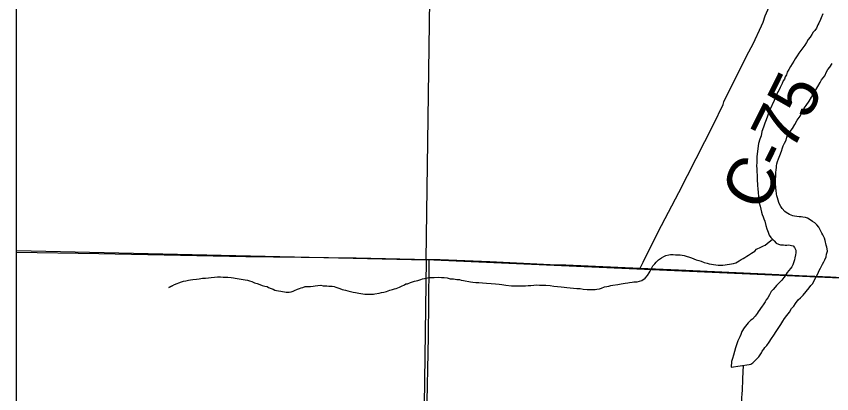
# Model space of a CAD drawing. Extents: x 0 to 68, y 0 to 52.9.
# Drawn here: x 42.258 to 43.278, y 32.005 to 32.478 of the extents above; entities that cross this region are included whole.
import ezdxf

# ---------------------------------------------------------------- set-up
doc = ezdxf.new("R2010")
doc.units = 0
for name, color, linetype in [('Default', 7, 'Continuous'), ('GM_X_County_Road', 7, 'Continuous'), ('GM_X_County_Road_Text', 7, 'Continuous'), ('GM_X_Minor_River', 7, 'Continuous'), ('GM_X_Township_Road', 7, 'Continuous')]:
    doc.layers.add(name, color=color, linetype=linetype)

msp = doc.modelspace()

# ---------------------------------------------------------------- linework, layer by layer
at = {"layer": 'Default'}
msp.add_line((42.2581, 31.1431), (42.2581, 38.5351), dxfattribs=at)
msp.add_lwpolyline([(42.7855, 33.2374), (43.8558, 33.1813), (43.8439, 32.1529), (43.8431, 32.1253), (42.7704, 32.1726)], close=True, dxfattribs=at)
msp.add_lwpolyline([(42.2581, 32.1845), (42.7704, 32.1726), (42.7565, 31.1431)], dxfattribs=at)
at = {"layer": 'GM_X_County_Road'}
for points in [[(43.0381, 32.1623), (43.0418, 32.1698), (43.0608, 32.2079), (43.0865, 32.2572), (43.1297, 32.342), (43.1418, 32.3672), (43.1427, 32.3704), (43.1716, 32.4284), (43.1794, 32.4431), (43.1898, 32.4655), (43.1919, 32.4702), (43.1943, 32.4781), (43.2101, 32.5133), (43.2149, 32.5225), (43.2218, 32.5368), (43.2429, 32.577), (43.2476, 32.5848), (43.2799, 32.6328), (43.3065, 32.6735), (43.3098, 32.6781)], [(42.2581, 32.1825), (42.3612, 32.1806), (42.545, 32.1771), (42.6829, 32.1754), (42.7744, 32.1733)], [(42.7744, 32.1733), (42.7879, 32.173), (42.8502, 32.1706), (42.9255, 32.1671), (42.9452, 32.1665), (43.0381, 32.1623)], [(43.0381, 32.1623), (43.0862, 32.1602), (43.1583, 32.1568), (43.1944, 32.1552), (43.237, 32.1531), (43.2764, 32.1514), (43.3115, 32.1493)]]:
    msp.add_lwpolyline(points, dxfattribs=at)
at = {"layer": 'GM_X_Minor_River'}
for points in [[(43.2667, 32.4807), (43.2647, 32.4755), (43.2639, 32.4735), (43.2614, 32.4691), (43.2602, 32.4667), (43.2594, 32.4647), (43.2585, 32.4627), (43.2565, 32.4599), (43.2545, 32.4575), (43.2528, 32.4547), (43.2508, 32.4515), (43.2483, 32.4484), (43.2463, 32.4448), (43.2442, 32.4416), (43.2414, 32.438), (43.239, 32.4348), (43.2365, 32.4312), (43.2345, 32.428), (43.232, 32.4244), (43.2304, 32.4212), (43.2283, 32.418), (43.2263, 32.4148), (43.2243, 32.4108), (43.2222, 32.4076), (43.221, 32.4044), (43.2193, 32.4016), (43.2185, 32.3988), (43.2169, 32.3968), (43.2156, 32.3936), (43.2144, 32.3908), (43.2132, 32.3884), (43.2115, 32.3848), (43.2103, 32.3829)], [(43.2077, 32.282), (43.2081, 32.2856), (43.2086, 32.2884), (43.2086, 32.2904), (43.209, 32.2928), (43.2099, 32.2957), (43.2111, 32.2993), (43.2127, 32.3033), (43.2148, 32.3089), (43.216, 32.3129), (43.2169, 32.3153), (43.2185, 32.3189), (43.2206, 32.3225), (43.2218, 32.3261), (43.2235, 32.3297), (43.2259, 32.3333), (43.2288, 32.3372), (43.2316, 32.342), (43.2345, 32.3476), (43.2381, 32.3524), (43.241, 32.3588), (43.2431, 32.3624), (43.2459, 32.366), (43.2496, 32.3712), (43.2524, 32.3764), (43.2549, 32.3808), (43.2574, 32.3848), (43.2631, 32.3948), (43.2651, 32.398), (43.2692, 32.4031), (43.2713, 32.4079), (43.2729, 32.4111), (43.2753, 32.4139), (43.2782, 32.4183)], [(43.2103, 32.3829), (43.2091, 32.3801), (43.2074, 32.376), (43.2058, 32.372), (43.2004, 32.3604), (43.1988, 32.3564), (43.1975, 32.3524), (43.1959, 32.348), (43.1942, 32.3436), (43.1926, 32.3388), (43.1905, 32.3332), (43.1893, 32.328), (43.188, 32.3236), (43.186, 32.3184), (43.1851, 32.3088), (43.1842, 32.3015), (43.1841, 32.2947), (43.1837, 32.2903), (43.184, 32.2867), (43.184, 32.2827), (43.1844, 32.2786), (43.1847, 32.2742), (43.1847, 32.271), (43.1851, 32.2686), (43.185, 32.2658), (43.1854, 32.2617), (43.1858, 32.2569), (43.1861, 32.2521), (43.1865, 32.2485), (43.1872, 32.244), (43.1884, 32.24), (43.1892, 32.236), (43.1899, 32.2324), (43.1907, 32.2295), (43.1919, 32.2267), (43.1927, 32.2239), (43.1942, 32.2211), (43.1954, 32.2158), (43.1966, 32.2114), (43.1981, 32.2074), (43.1997, 32.2037), (43.2017, 32.2009), (43.2037, 32.1985), (43.2057, 32.1964), (43.2084, 32.1936), (43.2112, 32.1924), (43.2136, 32.1915), (43.2173, 32.1915), (43.2197, 32.1911), (43.2217, 32.191), (43.2237, 32.1914), (43.2297, 32.1902), (43.2313, 32.1881), (43.2329, 32.1849), (43.2328, 32.1817), (43.2324, 32.1789), (43.2316, 32.1753), (43.2311, 32.1729), (43.2303, 32.1701), (43.2291, 32.1665), (43.2278, 32.1641), (43.2262, 32.1621), (43.2242, 32.1593), (43.2221, 32.1569), (43.2209, 32.1549), (43.2193, 32.1529), (43.2177, 32.1505), (43.2152, 32.1473), (43.2128, 32.1449), (43.2103, 32.1425), (43.2087, 32.1405), (43.2071, 32.1386), (43.2043, 32.1358), (43.2022, 32.133), (43.1998, 32.129), (43.1977, 32.1254), (43.1957, 32.1226), (43.1944, 32.1202), (43.192, 32.1166), (43.1908, 32.1146), (43.1859, 32.1078), (43.1843, 32.1058), (43.1818, 32.1022), (43.1786, 32.0987), (43.1765, 32.0971), (43.1733, 32.0939), (43.1684, 32.0875), (43.1655, 32.0831), (43.1639, 32.0795), (43.1627, 32.0763), (43.1614, 32.0739), (43.1602, 32.0715), (43.159, 32.0675), (43.1573, 32.0627), (43.1561, 32.0579), (43.1548, 32.0535), (43.1536, 32.0495), (43.1523, 32.0455), (43.1518, 32.0383)], [(43.1518, 32.0383), (43.1744, 32.0416), (43.1764, 32.0424), (43.1792, 32.044), (43.1817, 32.0464), (43.1849, 32.0496), (43.1865, 32.0516), (43.1882, 32.054), (43.1898, 32.0564), (43.1906, 32.0584), (43.1927, 32.0611), (43.1939, 32.0631), (43.1967, 32.0655), (43.1996, 32.0699), (43.2024, 32.0743), (43.2053, 32.0787), (43.2082, 32.0831), (43.2114, 32.0879), (43.2139, 32.0919), (43.2167, 32.0959), (43.2188, 32.0994), (43.2216, 32.103), (43.2249, 32.1074), (43.2273, 32.1118), (43.2302, 32.115), (43.2326, 32.1182), (43.2359, 32.1226), (43.2387, 32.1254), (43.242, 32.1285), (43.2497, 32.1377), (43.2517, 32.1405), (43.2542, 32.1433), (43.2558, 32.1469), (43.2579, 32.1505), (43.2603, 32.1553), (43.262, 32.1593), (43.2636, 32.1625), (43.2648, 32.1649), (43.2661, 32.1673), (43.2677, 32.1701), (43.2693, 32.1729), (43.2706, 32.1765), (43.2714, 32.1797), (43.2723, 32.1837), (43.2719, 32.1865), (43.2715, 32.1885), (43.2707, 32.1913), (43.2696, 32.197), (43.2688, 32.1998), (43.2668, 32.2042), (43.2652, 32.2063), (43.2637, 32.2095), (43.2617, 32.2135), (43.2589, 32.2164), (43.2565, 32.2192), (43.2537, 32.2208), (43.2509, 32.2229), (43.2473, 32.2249), (43.2449, 32.2258), (43.2417, 32.2262), (43.2397, 32.2266), (43.2369, 32.2267), (43.2341, 32.2271), (43.2313, 32.2275), (43.2293, 32.2279), (43.2249, 32.2296), (43.2209, 32.232), (43.2189, 32.2333), (43.2157, 32.2369), (43.2141, 32.2397), (43.2125, 32.2426), (43.2114, 32.2446), (43.2106, 32.2474), (43.2098, 32.2502), (43.209, 32.2527), (43.2087, 32.2555), (43.2083, 32.2595), (43.2079, 32.2623), (43.2076, 32.2688), (43.2076, 32.2732), (43.2077, 32.2776), (43.2077, 32.282)], [(43.0793, 32.1793), (43.0825, 32.1792), (43.0857, 32.1792), (43.0881, 32.1792), (43.0905, 32.1787), (43.0933, 32.1783), (43.1025, 32.1754), (43.1053, 32.1742), (43.1082, 32.1729), (43.1114, 32.1721), (43.1146, 32.1709), (43.1182, 32.1696), (43.1218, 32.1688), (43.1246, 32.1679), (43.1274, 32.1675), (43.1298, 32.1671), (43.1326, 32.1667), (43.1358, 32.1662), (43.1386, 32.1662), (43.1414, 32.1662), (43.1443, 32.1665), (43.1471, 32.1669), (43.1499, 32.1673), (43.1523, 32.1677), (43.1547, 32.168), (43.158, 32.1692), (43.162, 32.1716), (43.1644, 32.1732), (43.1668, 32.1743), (43.1689, 32.1755), (43.1717, 32.1775), (43.1737, 32.1787), (43.1774, 32.1811), (43.1794, 32.1822), (43.1814, 32.1838), (43.1838, 32.1862), (43.1891, 32.1886), (43.1923, 32.1901), (43.1943, 32.1913), (43.1972, 32.1933), (43.2037, 32.1985), (43.202, 32.1969)], [(42.7396, 32.1398), (42.7433, 32.1414), (42.7453, 32.1426), (42.7473, 32.1429), (42.7509, 32.1445), (42.7534, 32.1453), (42.7558, 32.1461), (42.7582, 32.1465), (42.7602, 32.1468), (42.7638, 32.148), (42.7659, 32.1488), (42.7687, 32.1496), (42.7723, 32.1503), (42.7743, 32.1507), (42.7779, 32.1507), (42.7807, 32.1506), (42.7856, 32.151), (42.7896, 32.1505), (42.7932, 32.1505), (42.7968, 32.1501), (42.8008, 32.1492), (42.8048, 32.1488), (42.8089, 32.1483), (42.8121, 32.1483), (42.8145, 32.1475), (42.8173, 32.147), (42.8261, 32.1453), (42.8289, 32.1449), (42.8325, 32.1445), (42.8366, 32.1444), (42.841, 32.144), (42.8462, 32.1435), (42.8518, 32.1431), (42.8574, 32.1426), (42.8619, 32.1422), (42.8651, 32.1417), (42.8703, 32.1409), (42.8775, 32.1404), (42.8823, 32.1403), (42.8868, 32.1403), (42.8908, 32.1402), (42.8948, 32.1402), (42.898, 32.1406), (42.9016, 32.1405), (42.9053, 32.1409), (42.9085, 32.1413), (42.9121, 32.1412), (42.9161, 32.1412), (42.9201, 32.1411), (42.9257, 32.1407), (42.9302, 32.1398), (42.935, 32.1394), (42.9394, 32.1389), (42.943, 32.1385), (42.9466, 32.1381), (42.9506, 32.1376), (42.9547, 32.1372), (42.9591, 32.1367), (42.9631, 32.1367), (42.9671, 32.1362), (42.9719, 32.1358), (42.9751, 32.1357), (42.978, 32.1357), (42.98, 32.1357), (42.982, 32.1357), (42.984, 32.1361), (42.9872, 32.1364), (42.99, 32.1372), (42.9937, 32.1388), (42.9965, 32.1395), (42.9989, 32.1399), (43.0017, 32.1407), (43.0041, 32.1411), (43.0102, 32.1418), (43.0122, 32.1422), (43.0146, 32.1426), (43.017, 32.1433), (43.0194, 32.1437), (43.0227, 32.1441), (43.0247, 32.1445), (43.0283, 32.1448), (43.0303, 32.1452), (43.0323, 32.1452), (43.0343, 32.1452), (43.0375, 32.1459), (43.0404, 32.1471), (43.0444, 32.1499), (43.0473, 32.1531), (43.0493, 32.1567), (43.0505, 32.1587), (43.0522, 32.1619), (43.0542, 32.1651), (43.0567, 32.1678), (43.0583, 32.1698), (43.0611, 32.1726), (43.0648, 32.1754), (43.0676, 32.177), (43.0704, 32.1782), (43.074, 32.1789), (43.0761, 32.1793), (43.0793, 32.1793)], [(42.4486, 32.138), (42.4531, 32.1404), (42.4486, 32.138), (42.4531, 32.1404), (42.4559, 32.142), (42.4648, 32.1451), (42.4672, 32.1459), (42.47, 32.1467), (42.4732, 32.1474), (42.476, 32.1478), (42.4789, 32.1482), (42.4833, 32.1485), (42.4869, 32.1489), (42.4909, 32.1497), (42.4946, 32.15), (42.4982, 32.1504), (42.5018, 32.1507), (42.5058, 32.1511), (42.5098, 32.1515), (42.5135, 32.1514), (42.5167, 32.151), (42.5195, 32.151), (42.5227, 32.1509), (42.5267, 32.1505), (42.5295, 32.1501), (42.5319, 32.15), (42.5343, 32.1496), (42.5367, 32.1492), (42.5392, 32.1487), (42.5416, 32.1483), (42.5444, 32.1479), (42.5472, 32.1475), (42.5496, 32.1466), (42.5524, 32.1458), (42.556, 32.1441), (42.5592, 32.1433), (42.5624, 32.1421), (42.5656, 32.1408), (42.5688, 32.14), (42.5716, 32.1392), (42.5736, 32.1383), (42.5768, 32.1371), (42.5792, 32.1359), (42.5812, 32.135), (42.5836, 32.1346), (42.586, 32.1338), (42.5888, 32.1334), (42.5957, 32.1325), (42.5993, 32.1324), (42.6017, 32.1328), (42.6041, 32.1336), (42.6061, 32.1344), (42.6098, 32.1359), (42.6122, 32.1371), (42.6142, 32.1379), (42.6162, 32.1383), (42.6191, 32.1395), (42.6231, 32.1394), (42.6259, 32.1394), (42.6291, 32.1398), (42.6319, 32.1401), (42.6351, 32.1405), (42.6388, 32.1409), (42.6416, 32.1404), (42.644, 32.1404), (42.6464, 32.1404), (42.6488, 32.14), (42.6508, 32.1399), (42.6532, 32.1399), (42.6556, 32.1395), (42.6576, 32.1387), (42.66, 32.1378), (42.6628, 32.137), (42.6656, 32.1358), (42.6697, 32.1349), (42.6725, 32.1341), (42.6761, 32.1332), (42.6793, 32.1324), (42.6821, 32.132), (42.6841, 32.1316), (42.6865, 32.1311), (42.6889, 32.1307), (42.6913, 32.1303), (42.6937, 32.1298), (42.6965, 32.1298), (42.6997, 32.1298), (42.7022, 32.1298), (42.7046, 32.1297), (42.7066, 32.1301), (42.7118, 32.1309), (42.7146, 32.132), (42.7175, 32.1324), (42.7211, 32.1332), (42.7231, 32.134), (42.7251, 32.1347), (42.7283, 32.1355), (42.7308, 32.1363), (42.7332, 32.1371), (42.7352, 32.1379), (42.7372, 32.1386), (42.7396, 32.1398)], [(43.1669, 32.0405), (43.1662, 32.0244), (43.1661, 32.0192), (43.1657, 32.0136), (43.1656, 32.0096), (43.1652, 32.0052), (43.1651, 31.9999), (43.1646, 31.9919), (43.163, 31.9847), (43.1617, 31.9795), (43.1613, 31.9763), (43.1608, 31.9731), (43.1604, 31.9711), (43.1595, 31.961), (43.1587, 31.9558), (43.1582, 31.9522), (43.1582, 31.9498), (43.1578, 31.9474), (43.1578, 31.947), (43.1573, 31.9446)]]:
    msp.add_lwpolyline(points, dxfattribs=at)
at = {"layer": 'GM_X_Township_Road'}
msp.add_lwpolyline([(42.7715, 31.975), (42.7735, 32.0767), (42.7743, 32.1652), (42.7744, 32.1733)], dxfattribs=at)

# ---------------------------------------------------------------- texts
at = {"layer": 'GM_X_County_Road_Text'}
msp.add_text('C-75', height=0.06, rotation=63.5877, dxfattribs=at).set_placement((43.1905, 32.2307))

doc.saveas('drawing.dxf')
